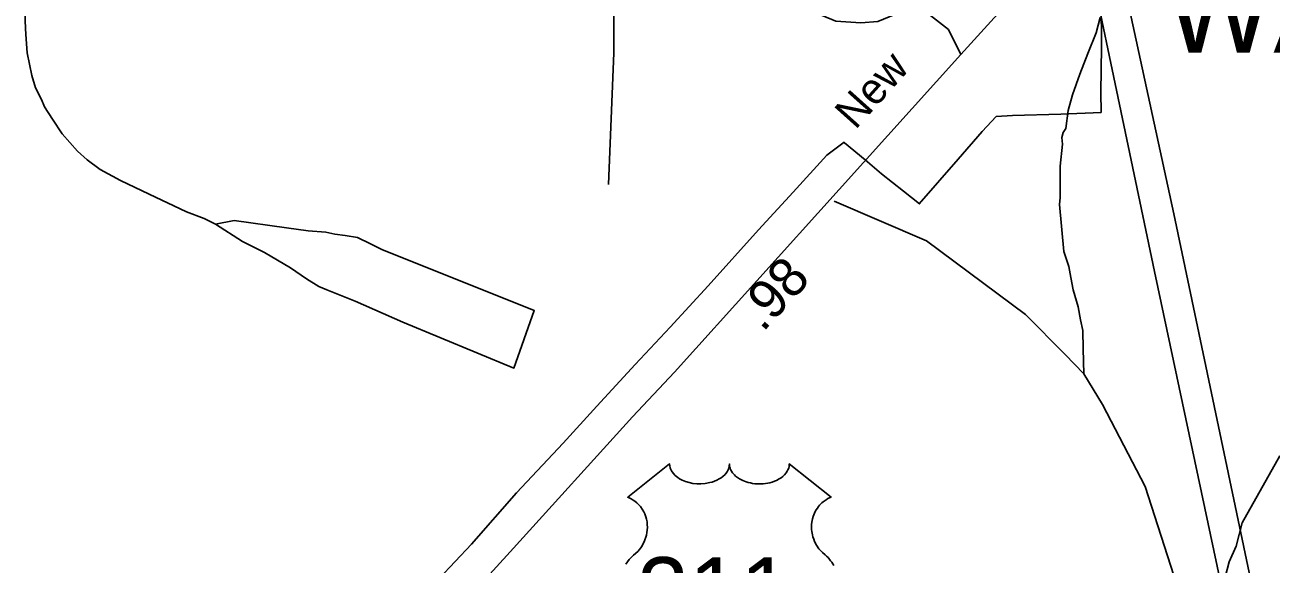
# Model space of a CAD drawing. Extents: x 1547597 to 1699558, y 810033 to 920809.
# Drawn here: x 1653341 to 1657173, y 880102 to 881760 of the extents above; entities that cross this region are included whole.
import ezdxf

# ---------------------------------------------------------------- set-up
doc = ezdxf.new("R2010")
doc.units = 0
for name, color, linetype in [('Exist Boundary Political City Limit New Hole', 7, 'Continuous'), ('Exist Civil Demographics City Label', 7, 'Continuous'), ('Exist Hydrographic Creek Single Shore', 7, 'Continuous'), ('Exist Hydrographic Misc Water Feature', 7, 'Continuous'), ('Exist Railroad Siding', 7, 'Continuous'), ('Exist Road Primary US Attributed', 7, 'Continuous'), ('Exist Road Primary US Label', 7, 'Continuous'), ('Exist Road Primary US Shield CELL', 7, 'Continuous'), ('Exist Road Primary US Shield Number Label', 7, 'Continuous'), ('Exist Road Secondary Mileage Hundredths English Label', 7, 'Continuous'), ('Exist Utilities Electrical Transmission Line', 7, 'Continuous')]:
    doc.layers.add(name, color=color, linetype=linetype)

msp = doc.modelspace()

# ---------------------------------------------------------------- linework, layer by layer
at = {"layer": 'Exist Boundary Political City Limit New Hole'}
msp.add_lwpolyline([(1656650.7, 881835.8), (1656652, 881692.1), (1656650.3, 881553.8), (1656650.5, 881491.3), (1656526.6, 881485.8), (1656378.7, 881482), (1656328.4, 881479), (1656284.7, 881432.7), (1656211, 881347.2), (1656091.6, 881210), (1656092.2, 881210), (1656043.2, 881249), (1655975.4, 881302.5), (1655925.2, 881345.7), (1655861.1, 881398), (1655860.5, 881399.2), (1655807.7, 881359.7), (1655703.8, 881245.4), (1655596.9, 881129.8), (1655442.6, 880957.3), (1655325.8, 880830.5), (1655218.3, 880715.6), (1655100.2, 880587), (1654996.4, 880473.2), (1654852.6, 880320.4), (1654714.8, 880163.3), (1654614.1, 880056.7)], dxfattribs=at)
at = {"layer": 'Exist Hydrographic Creek Single Shore'}
msp.add_lwpolyline([(1657158.2, 878721.1), (1657152.3, 878937.8), (1656957.3, 879917.7), (1656874.2, 880066.1), (1656786.3, 880340.4), (1656655.3, 880592.6), (1656597.7, 880686.8), (1656540.2, 880746), (1656418, 880869.3), (1656114.2, 881095.9), (1655830.1, 881217.7)], dxfattribs=at)
at = {"layer": 'Exist Hydrographic Misc Water Feature'}
for points in [[(1656219.2, 881669.7), (1656181, 881746.4), (1656116.5, 881796.2), (1656088.9, 881805.4), (1656039.2, 881801.7), (1655963.7, 881770.4), (1655912.2, 881766.7), (1655834.9, 881772.2), (1655696.8, 881829.3), (1655483.2, 881877.2), (1655405.9, 881930.7), (1655334.1, 881973.1), (1655242.6, 881963.8), (1655183.7, 881949.1), (1655152.4, 881915.9), (1655152.4, 881674.5), (1655135.8, 881269.1)], [(1656648.1, 881783.4), (1656635.3, 881735.6), (1656610.2, 881672.1), (1656585.2, 881608.5), (1656562.3, 881544.9), (1656549.4, 881497.2), (1656542.6, 881441.3), (1656534.4, 881429.4), (1656530.1, 881413.5), (1656531.8, 881393.5), (1656524.7, 881325.6), (1656525.1, 881229.6), (1656522.8, 881207.6), (1656536.4, 881063.4), (1656551.7, 881017.1), (1656557.1, 880983.1), (1656564.5, 880945), (1656579.7, 880892.7), (1656587, 880852.6), (1656594.5, 880820.5), (1656595.2, 880763.4), (1656597.7, 880686.8)], [(1657200, 880434.2), (1657084.6, 880228.1), (1657065.5, 880156.4), (1657044.8, 880108.9), (1657031.9, 880061.1)]]:
    msp.add_lwpolyline(points, dxfattribs=at)
at = {"layer": 'Exist Railroad Siding'}
for points in [[(1653398.7, 882226.5), (1653349.9, 881940.5), (1653345.7, 881902.6), (1653341.5, 881830.6), (1653341.3, 881804.6), (1653343, 881748.7), (1653344.9, 881716.7), (1653348.7, 881674.6), (1653362.5, 881604.7), (1653374.1, 881566.6), (1653392.2, 881530.6), (1653402, 881508.6), (1653425.8, 881470.5), (1653456.3, 881425.2), (1653503.4, 881372.3), (1653532.7, 881344.8), (1653573.1, 881316), (1653635.1, 881281.7), (1653722.9, 881239.3), (1653838.6, 881184.9), (1653892.4, 881164.6), (1653927.3, 881147.5)], [(1653927.3, 881147.5), (1653984.4, 881158.4), (1654146.2, 881135.6), (1654212.3, 881127.3), (1654266.2, 881123.2), (1654294.1, 881117), (1654326.2, 881112.8), (1654364.1, 881106.8), (1654403.9, 881086.6), (1654438.4, 881069.9), (1654907.4, 880882), (1654844.8, 880704.4), (1654503.5, 880845.8), (1654357.3, 880910.8), (1654269.4, 880945.2), (1654245.6, 880955.3), (1654207.6, 880979.5), (1654157.7, 881013.5), (1654078, 881060), (1654010.1, 881094.2), (1653927.3, 881147.5)]]:
    msp.add_lwpolyline(points, dxfattribs=at)
at = {"layer": 'Exist Road Primary US Attributed'}
msp.add_lwpolyline([(1653938.8, 879152.5), (1654165, 879406), (1654416.6, 879680.8), (1654843.6, 880150.1), (1655209.6, 880554.5), (1655339.2, 880691.9), (1655845.6, 881253.8), (1656219.2, 881669.7), (1656631, 882123.7), (1657106.2, 882652.5), (1657389.7, 882952.4)], dxfattribs=at)
at = {"layer": 'Exist Road Primary US Shield CELL'}
msp.add_lwpolyline([(1655189.4, 880101.2), (1655194.5, 880108.8), (1655199.5, 880115.3), (1655206.1, 880122.4), (1655212.9, 880129), (1655219.2, 880134.1), (1655226.6, 880141.3), (1655230.5, 880145.8), (1655235.2, 880151.9), (1655238.9, 880157.6), (1655241.9, 880162.7), (1655245.8, 880170.2), (1655248.1, 880175.8), (1655251.1, 880184.5), (1655252.6, 880190.6), (1655254.1, 880198.4), (1655255.1, 880205.8), (1655255.5, 880215), (1655255.2, 880222.6), (1655254.3, 880231.5), (1655252.6, 880240), (1655250.6, 880247.4), (1655247.4, 880255.9), (1655244.5, 880262.2), (1655239.5, 880270.6), (1655234.1, 880278.4), (1655228.4, 880284.8), (1655222.7, 880290.5), (1655217.2, 880294.8), (1655212, 880298.5), (1655205.5, 880302.4), (1655199.2, 880305.6), (1655195.2, 880307.1), (1655323.8, 880409.6), (1655324.2, 880404.3), (1655325.4, 880398), (1655326.4, 880394.7), (1655329.4, 880388.5), (1655334.3, 880381.1), (1655341.1, 880373.9), (1655348.7, 880367.6), (1655353.9, 880364.2), (1655362.7, 880359.5), (1655372.6, 880355.3), (1655383.7, 880352.1), (1655395, 880349.9), (1655407.4, 880348.5), (1655419.6, 880348.3), (1655432.8, 880349.2), (1655447.4, 880352.1), (1655454.2, 880353.8), (1655461.7, 880356.4), (1655468.7, 880359.3), (1655476.4, 880363.4), (1655482.5, 880367.3), (1655487.3, 880370.8), (1655494.2, 880377.4), (1655499.6, 880384.1), (1655501.9, 880387.9), (1655503.9, 880391.6), (1655506.5, 880399.3), (1655507.3, 880402.7), (1655507.8, 880409.9), (1655508.3, 880403.9), (1655508.9, 880400.2), (1655509.9, 880396.5), (1655511.4, 880392.6), (1655514.1, 880387.2), (1655517.2, 880382.6), (1655522.9, 880375.8), (1655526.5, 880372.5), (1655529.7, 880369.8), (1655538.5, 880363.8), (1655548.7, 880358.7), (1655553.7, 880356.5), (1655558.9, 880354.6), (1655565.4, 880352.7), (1655572.2, 880351.1), (1655578.8, 880349.9), (1655585.7, 880348.9), (1655592.7, 880348.4), (1655598.4, 880348.3), (1655605.4, 880348.3), (1655611.8, 880348.7), (1655618.4, 880349.5), (1655625.7, 880350.7), (1655631.6, 880352), (1655639.3, 880354), (1655646.3, 880356.5), (1655652.4, 880359.2), (1655660.4, 880363.4), (1655666.9, 880367.4), (1655671.6, 880371.2), (1655677.2, 880376.4), (1655682.5, 880382.5), (1655685.6, 880387), (1655687.8, 880391.7), (1655689.9, 880396.5), (1655691.1, 880401.7), (1655691.7, 880406.2), (1655691.9, 880410), (1655820.5, 880307.6), (1655817.4, 880306.4), (1655810.4, 880303), (1655804.9, 880299.7), (1655796.1, 880293.5), (1655792.3, 880290.1), (1655788.5, 880286.5), (1655785, 880282.7), (1655781.9, 880279.1), (1655778.2, 880273.9), (1655774.8, 880268.8), (1655771.6, 880263.1), (1655769.2, 880258.1), (1655765.2, 880247.8), (1655763.3, 880241.3), (1655762.1, 880235.7), (1655760.6, 880224.3), (1655760.2, 880218.8), (1655760.2, 880213.4), (1655760.5, 880207.7), (1655761, 880202.2), (1655762, 880196.5), (1655762.9, 880191.5), (1655764.5, 880185.3), (1655766.8, 880178.2), (1655769.6, 880171.3), (1655775.5, 880160.1), (1655783.1, 880148.7), (1655788.5, 880142.3), (1655793.8, 880136.9), (1655801.7, 880130.2), (1655806, 880126.4), (1655810.9, 880121.4), (1655819, 880112.1), (1655822.3, 880107.7), (1655825.6, 880102.7), (1655828.6, 880097.7)], dxfattribs=at)
at = {"layer": 'Exist Utilities Electrical Transmission Line'}
for points in [[(1656729.8, 883474.5), (1656730.1, 883432.4), (1656538.6, 882663.7), (1656494.3, 882514.5), (1656514.9, 882436.3), (1656815.1, 881001.9), (1657055.8, 879868.6), (1657222, 879094.4), (1657318.7, 878614.9), (1657414.4, 878195.5), (1657477.4, 877866.7), (1657504.3, 877676.4), (1657497.2, 877602.5), (1657492, 877384.7), (1657496, 877384.6), (1657466.5, 876099.5)], [(1656863.1, 867359.7), (1657338.6, 868299.2), (1657421.2, 868440.8), (1657427.3, 868488.7), (1657460.4, 869742), (1657495.5, 872026.8), (1657577.2, 875432.8), (1657620.1, 877641.6), (1657582.8, 877825.7), (1657347.3, 878928.3), (1656874.6, 881179.4), (1656589.9, 882490), (1656709.8, 882935.4), (1656822.8, 883434.6), (1656836.7, 883486.5)]]:
    msp.add_lwpolyline(points, dxfattribs=at)

# ---------------------------------------------------------------- texts
at = {"layer": 'Exist Civil Demographics City Label'}
msp.add_text('WALKERTOWN', height=265, dxfattribs=at).set_placement((1656846.2, 881675.3))
at = {"layer": 'Exist Road Primary US Label'}
msp.add_text('New', height=95, rotation=48.1176, dxfattribs=at).set_placement((1655894.8, 881435.6))
at = {"layer": 'Exist Road Primary US Shield Number Label'}
msp.add_text('311', height=212.5, dxfattribs=at).set_placement((1655225, 879910.3))
at = {"layer": 'Exist Road Secondary Mileage Hundredths English Label'}
msp.add_text('.98', height=120, rotation=47.2995, dxfattribs=at).set_placement((1655610.2, 880812.6))

doc.saveas('drawing.dxf')
